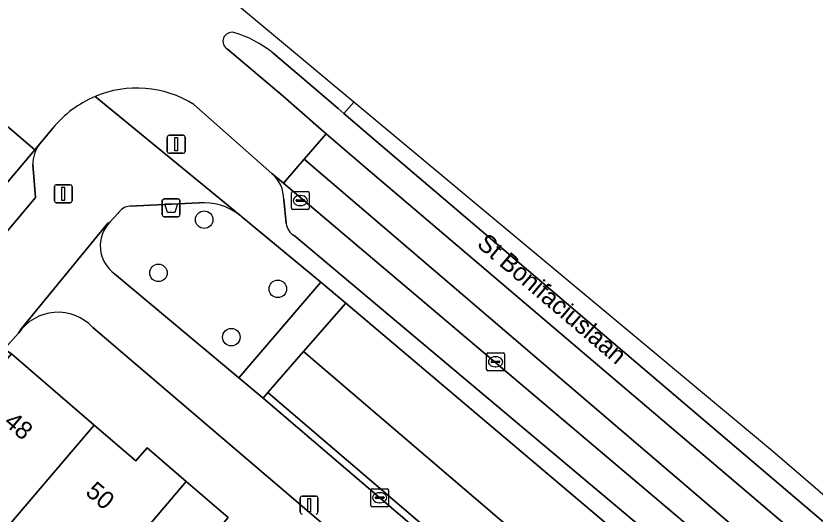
# Model space of a CAD drawing. Extents: x 162523 to 163266, y 381230 to 382050.
# Drawn here: x 163035.02 to 163079.66, y 381800.56 to 381828.38 of the extents above; entities that cross this region are included whole.
import ezdxf

# ---------------------------------------------------------------- set-up
doc = ezdxf.new("R2010")
doc.units = 0
for name, color, linetype in [('IMGEO_Afvalbak', 7, 'Continuous'), ('IMGEO_Boom', 7, 'Continuous'), ('IMGEO_Erf', 7, 'Continuous'), ('IMGEO_Groenvoorziening', 7, 'Continuous'), ('IMGEO_Haag', 7, 'Continuous'), ('IMGEO_Kolk', 7, 'Continuous'), ('IMGEO_Lichtmast', 7, 'Continuous'), ('IMGEO_Openbare_ruimte_label', 7, 'Continuous'), ('IMGEO_Pand', 7, 'Continuous'), ('IMGEO_Pand_nummerreeks', 7, 'Continuous'), ('IMGEO_Parkeervlak_open', 7, 'Continuous'), ('IMGEO_Rijbaan_lokaal_gesloten', 7, 'Continuous'), ('IMGEO_Rijbaan_lokaal_open', 7, 'Continuous'), ('IMGEO_Verkeerseiland_gesloten', 7, 'Continuous'), ('IMGEO_Voetpad_open', 7, 'Continuous')]:
    doc.layers.add(name, color=color, linetype=linetype)

msp = doc.modelspace()

# ---------------------------------------------------------------- linework, layer by layer
at = {"layer": 'IMGEO_Afvalbak'}
for p, q in [((163043.193, 381817.269), (163043.193, 381818.069)), ((163043.193, 381818.069), (163043.193, 381817.269)), ((163043.293, 381818.169), (163044.083, 381818.169)), ((163044.083, 381818.169), (163043.293, 381818.169)), ((163044.183, 381818.069), (163044.183, 381817.269)), ((163044.183, 381817.269), (163044.183, 381818.069)), ((163044.083, 381817.169), (163043.293, 381817.169)), ((163043.293, 381817.169), (163044.083, 381817.169))]:
    msp.add_line(p, q, dxfattribs=at)
msp.add_lwpolyline([(163043.336, 381817.883), (163044.04, 381817.883), (163043.891, 381817.413), (163043.485, 381817.413), (163043.336, 381817.883)], dxfattribs=at)
for centre, start, end in [((163043.293, 381818.069), 90, 180), ((163043.293, 381818.069), 90, 180), ((163044.083, 381818.069), 0, 90), ((163044.083, 381818.069), 360, 90), ((163043.293, 381817.269), 180, 270), ((163043.293, 381817.269), 180, 270), ((163044.083, 381817.269), 270, 0), ((163044.083, 381817.269), 270, 0)]:
    msp.add_arc(centre, 0.1, start, end, dxfattribs=at)
at = {"layer": 'IMGEO_Boom'}
for centre in [(163045.538, 381817.003), (163042.981, 381814.03), (163049.652, 381813.136), (163047.053, 381810.439)]:
    msp.add_circle(centre, 0.489, dxfattribs=at)
at = {"layer": 'IMGEO_Erf'}
for points in [[(163072.316, 381782.8), (163039.316, 381810.986)], [(163035.168, 381810.664), (163034.367, 381809.775), (163034.766, 381809.504), (163039.393, 381805.532), (163041.723, 381803.532), (163042.345, 381804.256), (163044.538, 381802.373), (163046.874, 381800.368), (163046.292, 381799.689), (163048.434, 381797.85), (163052.967, 381793.958), (163057.512, 381790.057), (163059.781, 381788.109), (163060.369, 381788.794), (163062.518, 381786.95), (163064.809, 381784.984), (163064.242, 381784.322), (163066.529, 381782.358), (163071.239, 381778.315), (163071.642, 381777.967), (163072.8, 381779.218)]]:
    msp.add_lwpolyline(points, dxfattribs=at)
msp.add_arc((163037.37, 381809.172), 2.66, 42.9991, 145.8786, dxfattribs=at)
at = {"layer": 'IMGEO_Groenvoorziening'}
for points in [[(163045.252, 381817.939), (163041.381, 381817.766)], [(163040.707, 381817.347), (163040.274, 381816.862)], [(163047.649, 381817.154), (163047.578, 381817.213), (163047.506, 381817.271)], [(163040.533, 381813.985), (163047.469, 381808.16), (163052.049, 381813.517), (163047.649, 381817.154)]]:
    msp.add_lwpolyline(points, dxfattribs=at)
for points in [[(163071.233, 381797.302), (163053.446, 381812.343), (163051.086, 381809.632), (163068.827, 381794.472)], [(163068.827, 381794.472), (163051.086, 381809.632), (163049.09, 381807.34), (163066.858, 381792.157)], [(163066.858, 381792.157), (163049.09, 381807.34), (163048.827, 381807.038), (163066.599, 381791.852)]]:
    msp.add_lwpolyline(points, close=True, dxfattribs=at)
for centre, radius, start, end in [((163041.5, 381816.822), 0.951, 97.2156, 146.5196), ((163045.511, 381814.677), 3.272, 52.4394, 94.5449), ((163041.62, 381815.533), 1.891, 135.3568, 234.9315)]:
    msp.add_arc(centre, radius, start, end, dxfattribs=at)
at = {"layer": 'IMGEO_Haag'}
msp.add_lwpolyline([(163066.858, 381792.157), (163049.09, 381807.34), (163048.827, 381807.038), (163066.599, 381791.852)], close=True, dxfattribs=at)
at = {"layer": 'IMGEO_Kolk'}
for p, q in [((163050.483, 381818.57), (163051.335, 381818.57)), ((163050.408, 381817.644), (163050.408, 381818.496)), ((163050.667, 381818.064), (163050.667, 381818.076)), ((163050.71, 381818.113), (163051.108, 381818.113)), ((163050.896, 381818.35), (163050.921, 381818.35)), ((163051.151, 381818.076), (163051.151, 381818.064)), ((163051.409, 381818.496), (163051.409, 381817.644)), ((163051.105, 381818.027), (163050.707, 381818.027)), ((163050.919, 381817.79), (163050.894, 381817.79)), ((163051.335, 381817.57), (163050.483, 381817.57)), ((163061.316, 381808.637), (163061.316, 381809.489)), ((163061.391, 381809.563), (163062.243, 381809.563)), ((163061.804, 381809.343), (163061.829, 381809.343)), ((163062.317, 381809.489), (163062.317, 381808.637)), ((163061.575, 381809.057), (163061.575, 381809.069)), ((163062.013, 381809.02), (163061.615, 381809.02)), ((163061.618, 381809.106), (163062.016, 381809.106)), ((163061.827, 381808.783), (163061.802, 381808.783)), ((163062.059, 381809.069), (163062.059, 381809.057)), ((163062.243, 381808.563), (163061.391, 381808.563)), ((163054.841, 381801.045), (163054.841, 381801.897)), ((163054.916, 381801.971), (163055.768, 381801.971)), ((163055.329, 381801.751), (163055.354, 381801.751)), ((163055.842, 381801.897), (163055.842, 381801.045)), ((163055.1, 381801.465), (163055.1, 381801.477)), ((163055.538, 381801.428), (163055.14, 381801.428)), ((163055.143, 381801.514), (163055.541, 381801.514)), ((163055.352, 381801.191), (163055.327, 381801.191)), ((163055.584, 381801.477), (163055.584, 381801.465)), ((163055.768, 381800.971), (163054.916, 381800.971))]:
    msp.add_line(p, q, dxfattribs=at)
for points in [[(163050.483, 381818.57), (163051.335, 381818.57)], [(163050.408, 381817.644), (163050.408, 381818.496)], [(163051.409, 381818.496), (163051.409, 381817.644)], [(163051.335, 381817.57), (163050.483, 381817.57)], [(163061.316, 381808.637), (163061.316, 381809.489)], [(163061.391, 381809.563), (163062.243, 381809.563)], [(163062.317, 381809.489), (163062.317, 381808.637)], [(163062.243, 381808.563), (163061.391, 381808.563)], [(163054.841, 381801.045), (163054.841, 381801.897)], [(163054.916, 381801.971), (163055.768, 381801.971)], [(163055.842, 381801.897), (163055.842, 381801.045)], [(163055.768, 381800.971), (163054.916, 381800.971)]]:
    msp.add_lwpolyline(points, dxfattribs=at)
for centre, radius, start, end in [((163050.485, 381818.494), 0.0765, 91.552, 178.448), ((163050.485, 381818.494), 0.0765, 91.552, 178.448), ((163051.333, 381818.494), 0.0765, 1.552, 88.448), ((163051.333, 381818.494), 0.0765, 1.552, 88.448), ((163050.707, 381818.073), 0.0403, 85.8775, 175.7526), ((163050.704, 381818.063), 0.0366, 178.938, 274.7102), ((163051.108, 381818.07), 0.043, 264.8664, 352.4533), ((163051.112, 381818.075), 0.0386, 1.7309, 96.639), ((163050.485, 381817.646), 0.0765, 181.552, 268.448), ((163050.485, 381817.646), 0.0765, 181.552, 268.448), ((163051.333, 381817.646), 0.0765, 271.552, 358.448), ((163051.333, 381817.646), 0.0765, 271.552, 358.448), ((163061.393, 381809.487), 0.0765, 91.552, 178.448), ((163061.393, 381809.487), 0.0765, 91.552, 178.448), ((163062.241, 381809.487), 0.0765, 1.552, 88.448), ((163062.241, 381809.487), 0.0765, 1.552, 88.448), ((163061.615, 381809.066), 0.0403, 85.8775, 175.7526), ((163061.612, 381809.056), 0.0366, 178.938, 274.7102), ((163062.016, 381809.063), 0.043, 264.8664, 352.4533), ((163062.02, 381809.068), 0.0386, 1.7309, 96.639), ((163061.393, 381808.639), 0.0765, 181.552, 268.448), ((163061.393, 381808.639), 0.0765, 181.552, 268.448), ((163062.241, 381808.639), 0.0765, 271.552, 358.448), ((163062.241, 381808.639), 0.0765, 271.552, 358.448), ((163054.918, 381801.895), 0.0765, 91.552, 178.448), ((163054.918, 381801.895), 0.0765, 91.552, 178.448), ((163055.766, 381801.895), 0.0765, 1.552, 88.448), ((163055.766, 381801.895), 0.0765, 1.552, 88.448), ((163055.14, 381801.474), 0.0403, 85.8775, 175.7526), ((163055.137, 381801.464), 0.0366, 178.938, 274.7102), ((163055.541, 381801.471), 0.043, 264.8664, 352.4533), ((163055.545, 381801.476), 0.0386, 1.7309, 96.639), ((163054.918, 381801.047), 0.0765, 181.552, 268.448), ((163054.918, 381801.047), 0.0765, 181.552, 268.448), ((163055.766, 381801.047), 0.0765, 271.552, 358.448), ((163055.766, 381801.047), 0.0765, 271.552, 358.448)]:
    msp.add_arc(centre, radius, start, end, dxfattribs=at)
for centre, major_axis, ratio, start_param, end_param in [((163050.895, 381818.07), (-0.387, 0.002), 0.722429, 4.712389, 7.853982), ((163050.92, 381818.07), (-0.39, 0.002), 0.717154, 1.570796, 4.712389), ((163061.803, 381809.063), (-0.387, 0.002), 0.722429, 4.712389, 7.853982), ((163061.828, 381809.063), (-0.39, 0.002), 0.717154, 1.570796, 4.712389), ((163055.328, 381801.471), (-0.387, 0.002), 0.722429, 4.712389, 7.853982), ((163055.353, 381801.471), (-0.39, 0.002), 0.717154, 1.570796, 4.712389)]:
    msp.add_ellipse(centre, major_axis=major_axis, ratio=ratio, start_param=start_param, end_param=end_param, dxfattribs=at)
at = {"layer": 'IMGEO_Lichtmast'}
for p, q in [((163043.578, 381821.715), (163044.368, 381821.715)), ((163044.368, 381821.715), (163043.578, 381821.715)), ((163043.478, 381820.815), (163043.478, 381821.615)), ((163043.478, 381821.615), (163043.478, 381820.815)), ((163044.468, 381821.615), (163044.468, 381820.815)), ((163044.468, 381820.815), (163044.468, 381821.615)), ((163044.368, 381820.715), (163043.578, 381820.715)), ((163043.578, 381820.715), (163044.368, 381820.715)), ((163037.266, 381818.952), (163038.056, 381818.952)), ((163038.056, 381818.952), (163037.266, 381818.952)), ((163037.166, 381818.052), (163037.166, 381818.852)), ((163037.166, 381818.852), (163037.166, 381818.052)), ((163038.156, 381818.852), (163038.156, 381818.052)), ((163038.156, 381818.052), (163038.156, 381818.852)), ((163038.056, 381817.952), (163037.266, 381817.952)), ((163037.266, 381817.952), (163038.056, 381817.952)), ((163051.004, 381801.56), (163051.794, 381801.56)), ((163051.794, 381801.56), (163051.004, 381801.56)), ((163050.904, 381800.66), (163050.904, 381801.46)), ((163050.904, 381801.46), (163050.904, 381800.66)), ((163051.894, 381801.46), (163051.894, 381800.66)), ((163051.894, 381800.66), (163051.894, 381801.46))]:
    msp.add_line(p, q, dxfattribs=at)
for points in [[(163043.898, 381821.59), (163044.048, 381821.59), (163044.048, 381820.84), (163043.898, 381820.84), (163043.898, 381821.59)], [(163037.586, 381818.827), (163037.736, 381818.827), (163037.736, 381818.077), (163037.586, 381818.077), (163037.586, 381818.827)], [(163051.324, 381801.435), (163051.474, 381801.435), (163051.474, 381800.685), (163051.324, 381800.685), (163051.324, 381801.435)]]:
    msp.add_lwpolyline(points, dxfattribs=at)
for centre, start, end in [((163043.578, 381821.615), 90, 180), ((163043.578, 381821.615), 90, 180), ((163044.368, 381821.615), 0, 90), ((163044.368, 381821.615), 360, 90), ((163043.578, 381820.815), 180, 270), ((163043.578, 381820.815), 180, 270), ((163044.368, 381820.815), 270, 0), ((163044.368, 381820.815), 270, 0), ((163037.266, 381818.852), 90, 180), ((163037.266, 381818.852), 90, 180), ((163038.056, 381818.852), 0, 90), ((163038.056, 381818.852), 360, 90), ((163037.266, 381818.052), 180, 270), ((163037.266, 381818.052), 180, 270), ((163038.056, 381818.052), 270, 0), ((163038.056, 381818.052), 270, 0), ((163051.004, 381801.46), 90, 180), ((163051.004, 381801.46), 90, 180), ((163051.794, 381801.46), 0, 90), ((163051.794, 381801.46), 360, 90), ((163051.004, 381800.66), 180, 270), ((163051.004, 381800.66), 180, 270), ((163051.794, 381800.66), 270, 0), ((163051.794, 381800.66), 270, 0)]:
    msp.add_arc(centre, 0.1, start, end, dxfattribs=at)
at = {"layer": 'IMGEO_Pand'}
for points in [[(163039.393, 381805.532), (163034.766, 381809.504), (163029.714, 381803.618), (163029.596, 381803.48), (163034.252, 381799.483)], [(163039.393, 381805.532), (163034.252, 381799.483), (163038.781, 381795.595), (163044.538, 381802.373), (163042.345, 381804.256), (163041.723, 381803.532)], [(163048.434, 381797.85), (163046.292, 381799.689), (163046.874, 381800.368), (163044.538, 381802.373), (163038.781, 381795.595), (163036.944, 381793.432), (163041.415, 381789.593), (163041.754, 381789.992)]]:
    msp.add_lwpolyline(points, close=True, dxfattribs=at)
at = {"layer": 'IMGEO_Parkeervlak_open'}
for points in [[(163036.33, 381821.22), (163036.072, 381820.914)], [(163036.072, 381820.914), (163019.642, 381801.465)], [(163033.979, 381815.701), (163036.121, 381818.247), (163035.965, 381820.083)], [(163081.528, 381792.334), (163080.88, 381792.883), (163049.97, 381819.047), (163049.325, 381819.592)], [(163049.983, 381818.124), (163050.121, 381816.787)], [(163050.564, 381816.117), (163078.066, 381793.005)]]:
    msp.add_lwpolyline(points, dxfattribs=at)
for centre, radius, start, end in [((163037.91, 381820.086), 1.945, 144.3221, 180.0826), ((163048.015, 381818.123), 1.968, 0.0172, 48.2694), ((163050.964, 381816.863), 0.846, 185.1395, 241.8054)]:
    msp.add_arc(centre, radius, start, end, dxfattribs=at)
at = {"layer": 'IMGEO_Rijbaan_lokaal_gesloten'}
for points in [[(163084.88, 381797.542), (163077.279, 381804.065), (163053.906, 381823.577), (163053.906, 381823.577), (163053.344, 381822.93), (163055.404, 381821.166), (163082.143, 381798.414), (163084.143, 381796.698), (163084.88, 381797.542)], [(163081.228, 381797.213), (163054.445, 381820.01), (163052.361, 381821.799), (163051.125, 381820.377), (163081.895, 381794.076), (163083.169, 381795.572)], [(163080.88, 381792.883), (163081.895, 381794.076), (163051.125, 381820.377), (163049.97, 381819.047)]]:
    msp.add_lwpolyline(points, close=True, dxfattribs=at)
at = {"layer": 'IMGEO_Rijbaan_lokaal_open'}
for points in [[(163053.906, 381823.577), (163040.664, 381834.632), (163032.53, 381841.809), (163032.151, 381841.367), (163032.351, 381841.2), (163034.587, 381839.245), (163037.615, 381836.491)], [(163034.271, 381827.468), (163034.045, 381827.064), (163033.791, 381826.677), (163031.945, 381824.423), (163036.072, 381820.914), (163036.33, 381821.22), (163037.101, 381822.132)], [(163044.951, 381823.446), (163049.325, 381819.592), (163049.97, 381819.047), (163051.125, 381820.377), (163052.361, 381821.799), (163052.082, 381822.038), (163049.953, 381823.903), (163046.837, 381826.53)], [(163049.366, 381826.322), (163050.857, 381825.064), (163053.015, 381823.212), (163053.344, 381822.93), (163053.906, 381823.577), (163053.906, 381823.577)]]:
    msp.add_lwpolyline(points, dxfattribs=at)
msp.add_lwpolyline([(163015.43, 381804.788), (163019.543, 381801.343), (163019.642, 381801.465), (163036.072, 381820.914), (163031.945, 381824.423), (163031.165, 381823.49)], close=True, dxfattribs=at)
for centre, radius, start, end in [((163047.092, 381826.966), 0.505, 78.1803, 239.7529), ((163045.435, 381821.467), 6.247, 51.0008, 73.6323), ((163041.772, 381818.32), 6.032, 58.1974, 112.7077), ((163041.784, 381818.312), 6.044, 112.7806, 140.7947)]:
    msp.add_arc(centre, radius, start, end, dxfattribs=at)
at = {"layer": 'IMGEO_Verkeerseiland_gesloten'}
for points in [[(163046.837, 381826.53), (163049.953, 381823.903), (163052.082, 381822.038), (163052.361, 381821.799), (163054.445, 381820.01), (163081.228, 381797.213), (163083.169, 381795.572), (163086.59, 381792.678)], [(163085.957, 381795.141), (163084.143, 381796.698), (163082.143, 381798.414), (163055.404, 381821.166), (163053.344, 381822.93), (163053.015, 381823.212), (163050.857, 381825.064), (163049.366, 381826.322)]]:
    msp.add_lwpolyline(points, dxfattribs=at)
for centre, radius, start, end in [((163047.092, 381826.966), 0.505, 78.1803, 239.7529), ((163045.435, 381821.467), 6.247, 51.0008, 73.6323)]:
    msp.add_arc(centre, radius, start, end, dxfattribs=at)
at = {"layer": 'IMGEO_Voetpad_open'}
for points in [[(163047.506, 381817.271), (163039.444, 381823.884)], [(163039.444, 381823.884), (163047.506, 381817.271), (163047.578, 381817.213), (163047.649, 381817.154), (163052.049, 381813.517), (163053.446, 381812.343), (163071.233, 381797.302), (163072.604, 381796.126), (163076.943, 381792.45), (163077.226, 381792.149), (163077.42, 381791.832), (163083.755, 381786.308)], [(163049.325, 381819.592), (163044.951, 381823.446)], [(163037.101, 381822.132), (163036.33, 381821.22)], [(163035.965, 381820.083), (163036.121, 381818.247), (163033.979, 381815.701), (163022.742, 381802.34), (163020.952, 381802.116)], [(163050.121, 381816.787), (163049.983, 381818.124)], [(163041.381, 381817.766), (163045.252, 381817.939)], [(163029.31, 381803.941), (163029.714, 381803.618), (163034.766, 381809.504), (163034.367, 381809.775), (163035.168, 381810.664), (163035.34, 381810.925), (163040.156, 381816.803), (163040.274, 381816.862), (163040.707, 381817.347)], [(163040.274, 381816.862), (163040.156, 381816.803), (163035.34, 381810.925), (163035.168, 381810.664)], [(163078.066, 381793.005), (163050.564, 381816.117)], [(163075.022, 381784.8), (163067.968, 381790.65), (163066.599, 381791.852), (163048.827, 381807.038), (163047.469, 381808.16), (163040.533, 381813.985)], [(163039.316, 381810.986), (163072.316, 381782.8)]]:
    msp.add_lwpolyline(points, dxfattribs=at)
msp.add_lwpolyline([(163053.446, 381812.343), (163052.049, 381813.517), (163047.469, 381808.16), (163048.827, 381807.038), (163049.09, 381807.34), (163051.086, 381809.632)], close=True, dxfattribs=at)
for centre, radius, start, end in [((163041.772, 381818.32), 6.032, 58.1974, 112.7077), ((163041.784, 381818.312), 6.044, 112.7806, 140.7947), ((163037.91, 381820.086), 1.945, 144.3221, 180.0826), ((163048.015, 381818.123), 1.968, 0.0172, 48.2694), ((163041.5, 381816.822), 0.951, 97.2156, 146.5196), ((163045.511, 381814.677), 3.272, 52.4394, 94.5449), ((163041.62, 381815.533), 1.891, 135.3568, 234.9315), ((163050.964, 381816.863), 0.846, 185.1395, 241.8054), ((163037.37, 381809.172), 2.66, 42.9991, 145.8786)]:
    msp.add_arc(centre, radius, start, end, dxfattribs=at)

# ---------------------------------------------------------------- texts
at = {"layer": 'IMGEO_Openbare_ruimte_label'}
msp.add_text('St Bonifaciuslaan', height=1, rotation=319.6224, dxfattribs=at).set_placement((163060.714, 381815.555))
at = {"layer": 'IMGEO_Pand_nummerreeks'}
for s, p in [('48', (163034.288, 381805.597)), ('50', (163038.847, 381801.698))]:
    msp.add_text(s, height=1, rotation=319.4654, dxfattribs=at).set_placement(p)

doc.saveas('drawing.dxf')
